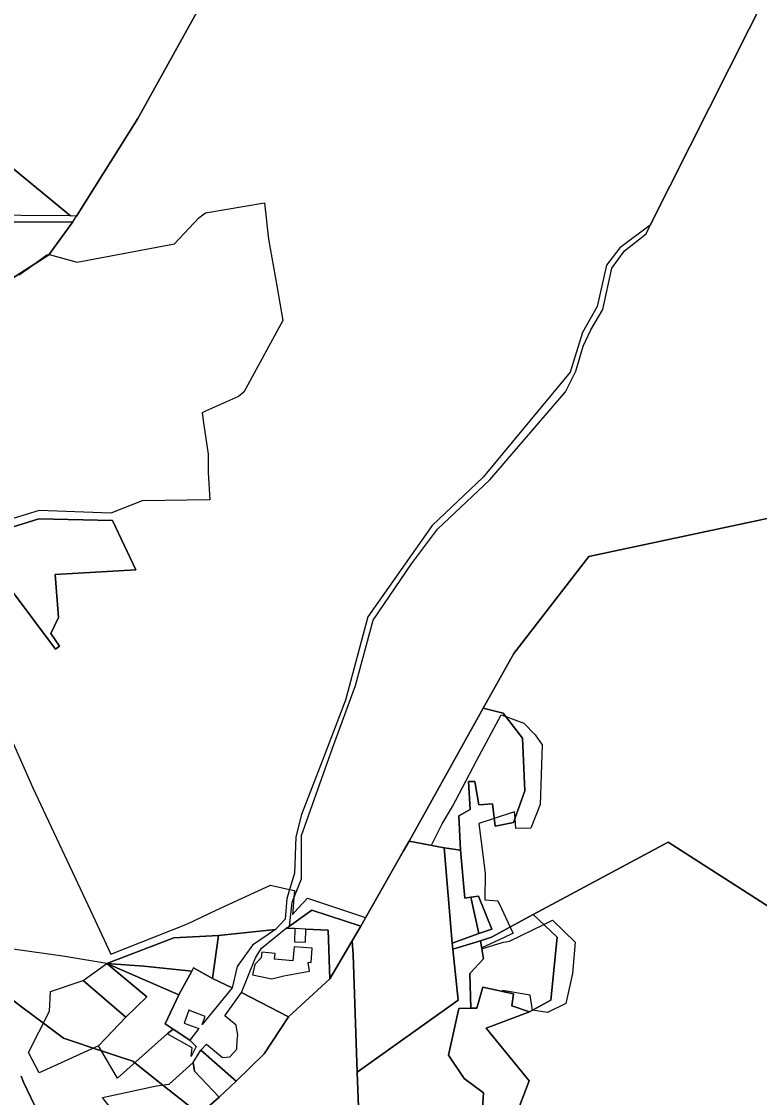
# Model space of a CAD drawing. Extents: x -477304 to -465429, y -1159113 to -1149210.
# Drawn here: x -470157.2 to -469817, y -1155231.1 to -1154735.4 of the extents above; entities that cross this region are included whole.
import ezdxf

# ---------------------------------------------------------------- set-up
doc = ezdxf.new("R2010")
doc.units = 0
for name, color, linetype in [('BPEJ_s', 7, 'Continuous'), ('PUPFL_s', 7, 'Continuous'), ('trav_porost_s', 7, 'Continuous')]:
    doc.layers.add(name, color=color, linetype=linetype)

msp = doc.modelspace()

# ---------------------------------------------------------------- linework, layer by layer
at = {"layer": 'BPEJ_s'}
for points in [[(-470158.23, -1154852.05), (-470153.5, -1154848.66), (-470145.49, -1154842.92), (-470144.39, -1154842.71), (-470131.59, -1154846.35), (-470086.63, -1154837.82), (-470075.37, -1154825.92), (-470072.39, -1154823.58), (-470045.12, -1154818.91), (-470043.28, -1154835.69), (-470039.51, -1154857.11), (-470036.7, -1154873.09), (-470054.76, -1154906.24), (-470057.09, -1154908.15), (-470064, -1154911.23), (-470070.91, -1154914.31), (-470072.07, -1154914.83), (-470073.92, -1154915.66), (-470073.24, -1154920.26), (-470071.12, -1154934.71), (-470071.12, -1154943.21), (-470070.44, -1154955.75), (-470101.5, -1154956.17), (-470115.95, -1154961.91), (-470149.1, -1154960.63), (-470171.2, -1154967.43)], [(-470145.49, -1154842.92), (-470144.39, -1154842.71), (-470131.59, -1154846.35), (-470086.63, -1154837.82), (-470075.37, -1154825.92), (-470072.39, -1154823.58), (-470045.12, -1154818.91), (-470043.28, -1154835.69), (-470039.51, -1154857.11), (-470036.7, -1154873.09), (-470054.76, -1154906.24), (-470057.09, -1154908.15), (-470064, -1154911.23), (-470070.91, -1154914.31), (-470072.07, -1154914.83), (-470073.92, -1154915.66), (-470073.24, -1154920.26), (-470071.12, -1154934.71), (-470071.12, -1154943.21), (-470070.44, -1154955.75), (-470101.5, -1154956.17), (-470115.95, -1154961.91), (-470149.1, -1154960.63), (-470171.2, -1154967.43)], [(-470158.23, -1154852.05), (-470153.5, -1154848.66), (-470145.49, -1154842.92)], [(-470166.83, -1155054.75), (-470151.92, -1155088.43), (-470125.42, -1155145.02), (-470116.04, -1155165.17), (-470080.7, -1155151.09), (-470067.14, -1155144.69), (-470042.42, -1155133.32), (-470033.63, -1155135.33), (-470031.36, -1155135.85), (-470031.62, -1155138.98), (-470031.98, -1155143.26), (-470032.29, -1155146.91), (-470029.76, -1155144.13), (-470025.37, -1155139.31), (-470000, -1155147.7), (-469998.64, -1155148.44), (-469981.16, -1155117.51), (-469978.52, -1155113.04), (-469968.24, -1155114.96), (-469963.33, -1155105.06), (-469958.5, -1155097.13), (-469953.9, -1155088.34), (-469947.28, -1155075.7), (-469936.14, -1155054.77), (-469933.92, -1155055.6), (-469925.61, -1155058.73), (-469920.34, -1155064.06), (-469917.12, -1155068.64), (-469918.05, -1155096.14), (-469922.39, -1155107.04), (-469929.33, -1155107.16), (-469929.7, -1155102.51), (-469929.94, -1155099.48), (-469939.25, -1155102.56), (-469946.42, -1155104.93), (-469943.51, -1155127.72), (-469943.63, -1155140.11), (-469937.56, -1155140.61), (-469935.93, -1155144.11), (-469931.97, -1155152.6), (-469931.28, -1155154.06), (-469930.62, -1155155.47), (-469935.38, -1155157.68), (-469945.03, -1155162.16), (-469944.95, -1155162.63), (-469939.57, -1155160.97), (-469935.02, -1155159.56), (-469932.3, -1155159.19), (-469916.43, -1155151.45), (-469912.48, -1155149.52), (-469901.95, -1155159.56), (-469903.25, -1155174.05), (-469906.22, -1155187.92), (-469914.77, -1155192.01), (-469921.58, -1155190.89), (-469922.7, -1155184.08), (-469935.46, -1155181.85), (-469935.5, -1155182.25), (-469930.47, -1155183.32), (-469931.17, -1155188.99), (-469922.95, -1155191.62), (-469943.04, -1155199.17), (-469923.2, -1155223.41), (-469934.09, -1155251.91)], [(-470166.83, -1155054.75), (-470151.92, -1155088.43), (-470125.42, -1155145.02), (-470116.04, -1155165.17), (-470080.7, -1155151.09), (-470067.14, -1155144.69), (-470042.42, -1155133.32), (-470033.63, -1155135.33), (-470031.36, -1155135.85), (-470031.62, -1155138.98), (-470031.98, -1155143.26), (-470032.29, -1155146.91), (-470029.76, -1155144.13), (-470025.37, -1155139.31), (-470000, -1155147.7), (-469998.64, -1155148.44), (-469981.16, -1155117.51), (-469978.52, -1155113.04), (-469968.24, -1155114.96), (-469963.33, -1155105.06), (-469958.5, -1155097.13), (-469953.9, -1155088.34), (-469947.28, -1155075.7), (-469936.14, -1155054.77), (-469933.92, -1155055.6), (-469925.61, -1155058.73), (-469920.34, -1155064.06), (-469917.12, -1155068.64), (-469918.05, -1155096.14), (-469922.39, -1155107.04), (-469929.33, -1155107.16), (-469929.7, -1155102.51), (-469929.94, -1155099.48), (-469939.25, -1155102.56), (-469946.42, -1155104.93), (-469943.51, -1155127.72), (-469943.63, -1155140.11), (-469937.56, -1155140.61), (-469935.93, -1155144.11), (-469931.97, -1155152.6), (-469931.28, -1155154.06), (-469930.62, -1155155.47), (-469935.38, -1155157.68), (-469945.03, -1155162.16), (-469944.95, -1155162.63), (-469939.57, -1155160.97), (-469935.02, -1155159.56), (-469932.3, -1155159.19)], [(-469932.3, -1155159.19), (-469916.43, -1155151.45), (-469912.48, -1155149.52), (-469901.95, -1155159.56), (-469903.25, -1155174.05), (-469906.22, -1155187.92), (-469914.77, -1155192.01), (-469921.58, -1155190.89), (-469922.7, -1155184.08), (-469935.46, -1155181.85), (-469935.5, -1155182.25), (-469930.47, -1155183.32), (-469931.17, -1155188.99), (-469922.95, -1155191.62), (-469943.04, -1155199.17), (-469923.2, -1155223.41), (-469934.09, -1155251.91)], [(-470169.51, -1155180.07), (-470157.11, -1155189.37), (-470147.04, -1155196.93), (-470137.88, -1155203.8), (-470133.26, -1155205.34), (-470124.09, -1155208.39), (-470122.36, -1155208.97), (-470120.37, -1155209.64), (-470112.88, -1155212.13), (-470105.85, -1155214.47), (-470105, -1155215.15), (-470095.83, -1155222.43), (-470094.13, -1155223.77), (-470092.05, -1155225.42), (-470078.25, -1155236.37)], [(-470078.25, -1155236.37), (-470092.05, -1155225.42), (-470094.13, -1155223.77), (-470095.83, -1155222.43), (-470105, -1155215.15), (-470105.85, -1155214.47), (-470112.88, -1155212.13), (-470120.37, -1155209.64), (-470122.36, -1155208.97), (-470124.09, -1155208.39), (-470133.26, -1155205.34), (-470137.88, -1155203.8), (-470147.04, -1155196.93), (-470157.11, -1155189.37), (-470169.51, -1155180.07)], [(-470157.3, -1155221.36), (-470156.32, -1155224.1), (-470149.31, -1155238.55)], [(-470149.31, -1155238.55), (-470156.32, -1155224.1), (-470157.3, -1155221.36)]]:
    msp.add_lwpolyline(points, dxfattribs=at)
at = {"layer": 'PUPFL_s'}
for points in [[(-470103.61, -1154780.04), (-470131.89, -1154825.02), (-470134.67, -1154825), (-470237.4, -1154740.53), (-470157.33, -1154588.81), (-470050.8, -1154589.01), (-470053.23, -1154637.38), (-470050.54, -1154664.91), (-470052.48, -1154683.49), (-470059.94, -1154701.24)], [(-470181.88, -1154822.06), (-470244.08, -1154792.14), (-470259.23, -1154780.96), (-470237.4, -1154740.53), (-470134.67, -1154825), (-470180.45, -1154824.59)], [(-470133.49, -1154827.74), (-470144.55, -1154842.95), (-470162.26, -1154854.25), (-470178.39, -1154827.74)], [(-470203.83, -1154947.91), (-470204.77, -1154954.87), (-470182.85, -1154959.75), (-470174, -1154972.26), (-470149.18, -1154964.53), (-470115.3, -1154965.23), (-470104.46, -1154987.96), (-470141.7, -1154990.11), (-470140.09, -1155009.97), (-470143.68, -1155017.38), (-470139.66, -1155023.17), (-470141.54, -1155024.57), (-470162.89, -1154995.96), (-470176.14, -1155007.12), (-470173.09, -1155018.93), (-470209.63, -1155029.56), (-470222.29, -1155010.61), (-470246.27, -1155013.19), (-470236.51, -1154997.41), (-470222.61, -1154974.97), (-470213.2, -1154953.55), (-470210.16, -1154947.16)], [(-469954.78, -1155117.18), (-469962.32, -1155116.07), (-469978.52, -1155113.04), (-469944.31, -1155051.75), (-469935.15, -1155054.01), (-469926.2, -1155065.61), (-469925.15, -1155089.8), (-469930.42, -1155104.52), (-469938.82, -1155106.07), (-469940.05, -1155095.91), (-469946.36, -1155096.28), (-469948.22, -1155085.54), (-469951.09, -1155085.62), (-469950.37, -1155098.41), (-469955.66, -1155101.44)], [(-469923.2, -1155223.41), (-469943.04, -1155199.17), (-469922.95, -1155191.62), (-469913.22, -1155186.32), (-469910.3, -1155157.33), (-469921.27, -1155146.81), (-469859.1, -1155113.57), (-469748.14, -1155184.57), (-469699.33, -1155194.29), (-469738.07, -1155244.38), (-469739.5, -1155243.81), (-469759.04, -1155237.31), (-469766.23, -1155232.54), (-469773.01, -1155231.47), (-469784.51, -1155235.33), (-469792.73, -1155243.47), (-469828.96, -1155249.8), (-469841.45, -1155263.16), (-469883.93, -1155267.64), (-469891.2, -1155274.34), (-469917.61, -1155262.27), (-469934.62, -1155253.31)], [(-469946.35, -1155155.64), (-469950.07, -1155138.9), (-469946.56, -1155138.41), (-469940.39, -1155153.54)], [(-469922.95, -1155191.62), (-469931.17, -1155188.99), (-469930.47, -1155183.32), (-469944.6, -1155180.32), (-469947.35, -1155190.02), (-469950.07, -1155190.06), (-469950.56, -1155173.97), (-469944.15, -1155167.27), (-469945.58, -1155158.98), (-469940.6, -1155157.27), (-469921.27, -1155146.81), (-469910.3, -1155157.33), (-469913.22, -1155186.32)]]:
    msp.add_lwpolyline(points, close=True, dxfattribs=at)
for points in [[(-469757.93, -1154612.25), (-469867.39, -1154829.17), (-469881.32, -1154839.72), (-469887.45, -1154847.63), (-469891.83, -1154866.77), (-469898.52, -1154878.7), (-469904.34, -1154896.96), (-469944.36, -1154945.39), (-469967.93, -1154967.64), (-469997.56, -1155009.72), (-470007.76, -1155048.01), (-470018.52, -1155076.19), (-470028.09, -1155100.8), (-470030.66, -1155111.09), (-470031.32, -1155127.85), (-470034.92, -1155139.53), (-470035.71, -1155148.94), (-470040.11, -1155153.7), (-470066.37, -1155156.47), (-470086.93, -1155157.57), (-470117.83, -1155169.34), (-470138.09, -1155165.98), (-470169.02, -1155161.71)], [(-469808.35, -1154963.26), (-469895.66, -1154981.86), (-469930.22, -1155026.55), (-469944.31, -1155051.75), (-469978.52, -1155113.04), (-469981.16, -1155117.51), (-470000.73, -1155152.15), (-470023.28, -1155144.89), (-470033.67, -1155152.19), (-470032.49, -1155141.08), (-470028.06, -1155130.34), (-470028.12, -1155110.42), (-470013.8, -1155070.21), (-470003.29, -1155041.27), (-469995.08, -1155011.3), (-469977.48, -1154985.31), (-469965.37, -1154969.37), (-469941.3, -1154946.54), (-469906.43, -1154906), (-469901.63, -1154896.57), (-469898.29, -1154884.97), (-469894.81, -1154877.39), (-469889.2, -1154868.08), (-469885, -1154849.02), (-469879.18, -1154840.99), (-469869.28, -1154833.28), (-469867.39, -1154829.17), (-469757.93, -1154612.25)], [(-470162.26, -1154854.25), (-470144.55, -1154842.95), (-470133.49, -1154827.74), (-470131.89, -1154825.02), (-470103.61, -1154780.04), (-470059.94, -1154701.24)], [(-470162.89, -1154995.96), (-470141.54, -1155024.57), (-470139.66, -1155023.17), (-470143.68, -1155017.38), (-470140.09, -1155009.97), (-470141.7, -1154990.11), (-470104.46, -1154987.96), (-470115.3, -1154965.23), (-470149.18, -1154964.53), (-470174, -1154972.26)], [(-469748.14, -1155184.57), (-469859.1, -1155113.57), (-469921.27, -1155146.81), (-469940.6, -1155157.27), (-469945.58, -1155158.98), (-469958.36, -1155162.77), (-469958.69, -1155159.98), (-469946.35, -1155155.64), (-469940.39, -1155153.54), (-469946.56, -1155138.41), (-469950.07, -1155138.9), (-469952.79, -1155139.28), (-469954.78, -1155117.18), (-469955.66, -1155101.44), (-469950.37, -1155098.41), (-469951.09, -1155085.62), (-469948.22, -1155085.54), (-469946.36, -1155096.28), (-469940.05, -1155095.91), (-469938.82, -1155106.07), (-469930.42, -1155104.52), (-469925.15, -1155089.8), (-469926.2, -1155065.61), (-469935.15, -1155054.01), (-469944.31, -1155051.75), (-469930.22, -1155026.55), (-469895.66, -1154981.86), (-469808.35, -1154963.26)]]:
    msp.add_lwpolyline(points, dxfattribs=at)
at = {"layer": 'trav_porost_s'}
for points in [[(-469955.96, -1155186.33), (-470002.39, -1155219.49), (-470004.36, -1155165.36), (-470004.77, -1155158.99), (-470000.73, -1155152.15), (-469981.16, -1155117.51), (-469978.52, -1155113.04), (-469962.32, -1155116.07), (-469958.69, -1155159.98), (-469958.36, -1155162.77)], [(-469950.07, -1155138.9), (-469946.35, -1155155.64), (-469958.69, -1155159.98), (-469962.32, -1155116.07), (-469954.78, -1155117.18), (-469952.79, -1155139.28)], [(-470033.67, -1155152.19), (-470023.28, -1155144.89), (-470000.73, -1155152.15), (-470004.77, -1155158.99), (-470015.13, -1155176.55), (-470015.78, -1155154.01), (-470026.08, -1155153.57), (-470031.12, -1155153.35), (-470035.2, -1155153.18)], [(-470040.11, -1155153.7), (-470050.72, -1155160.99), (-470057.78, -1155170.77), (-470060.02, -1155180.59), (-470069.11, -1155176.35), (-470066.37, -1155156.47)], [(-470034.04, -1155193.93), (-470055.85, -1155182.82), (-470049.25, -1155166.74), (-470046.59, -1155162.32), (-470035.2, -1155153.18), (-470031.12, -1155153.35), (-470031.37, -1155159.38), (-470026.34, -1155159.6), (-470026.08, -1155153.57), (-470015.78, -1155154.01), (-470015.13, -1155176.55)], [(-470034.04, -1155193.93), (-470015.13, -1155176.55), (-470004.77, -1155158.99), (-470004.36, -1155165.36), (-470002.39, -1155219.49), (-470001.46, -1155243.66), (-470051.45, -1155296.43), (-470092.07, -1155337.56), (-470093.15, -1155338.68), (-470097.67, -1155334.18), (-470124.57, -1155302.54), (-470112.16, -1155282.32), (-470104.67, -1155269.29), (-470095.6, -1155257.4), (-470084.71, -1155247.26), (-470070.94, -1155235.25), (-470066.09, -1155231.06), (-470058.23, -1155223.62), (-470045.37, -1155211.02)], [(-470086.93, -1155157.57), (-470066.37, -1155156.47), (-470069.11, -1155176.35), (-470077.87, -1155171.36), (-470078.72, -1155172.88), (-470100.83, -1155170.62), (-470117.83, -1155169.34)], [(-470023.16, -1155162.39), (-470031.51, -1155161.69), (-470032.06, -1155168.2), (-470040.54, -1155167.48), (-470040.24, -1155164.88), (-470046.45, -1155164.16), (-470046.75, -1155166.76), (-470049.7, -1155169.84), (-470050.71, -1155174.63), (-470041.84, -1155176.47), (-470036.19, -1155175.03), (-470024.41, -1155172.98), (-470025.01, -1155168.79), (-470023.71, -1155168.9)], [(-470117.83, -1155169.34), (-470099.43, -1155184.78), (-470109.09, -1155194.17), (-470128.79, -1155177.32)], [(-470109.09, -1155194.17), (-470099.43, -1155184.78), (-470117.83, -1155169.34), (-470084.67, -1155183.78), (-470090.95, -1155197.21), (-470087.28, -1155199.67), (-470090.04, -1155201.79), (-470112.91, -1155222.22), (-470121.74, -1155207.32)], [(-470078.72, -1155172.88), (-470084.67, -1155183.78), (-470117.83, -1155169.34), (-470100.83, -1155170.62)], [(-470080.03, -1155190.98), (-470082.24, -1155196.83), (-470075.4, -1155199.41), (-470079.63, -1155204.81), (-470087.28, -1155199.67), (-470090.95, -1155197.21), (-470084.67, -1155183.78), (-470078.72, -1155172.88), (-470077.87, -1155171.36), (-470069.11, -1155176.35), (-470060.02, -1155180.59), (-470073.83, -1155197.49), (-470072.45, -1155193.84)], [(-470128.79, -1155177.32), (-470109.09, -1155194.17), (-470121.74, -1155207.32), (-470149.04, -1155219.8), (-470153.96, -1155210.35), (-470144.21, -1155191.44), (-470143.87, -1155182.31)], [(-470057.53, -1155202.64), (-470058.16, -1155197.76), (-470063.41, -1155193.51), (-470055.85, -1155182.82), (-470034.04, -1155193.93), (-470045.37, -1155211.02), (-470058.23, -1155223.62), (-470074.59, -1155209.32), (-470071.92, -1155206.63), (-470064.49, -1155212.66), (-470061.1, -1155212.35), (-470057.99, -1155208.86), (-470057.83, -1155204.46)], [(-469930.47, -1155183.32), (-469931.17, -1155188.99), (-469922.95, -1155191.62), (-469943.04, -1155199.17), (-469923.2, -1155223.41), (-469934.62, -1155253.31), (-469945.46, -1155247.85), (-469944.15, -1155228.98), (-469953.19, -1155222.45), (-469960.34, -1155211.6), (-469955.61, -1155190.19), (-469950.07, -1155190.06), (-469947.35, -1155190.02), (-469944.6, -1155180.32)], [(-470079.02, -1155212.26), (-470078.57, -1155208.29), (-470090.04, -1155201.79), (-470087.28, -1155199.67), (-470079.63, -1155204.81), (-470076.69, -1155207.67)], [(-470058.23, -1155223.62), (-470066.09, -1155231.06), (-470077.46, -1155218.95), (-470078.13, -1155215.09), (-470074.59, -1155209.32)], [(-470077.46, -1155218.95), (-470066.09, -1155231.06), (-470070.94, -1155235.25), (-470084.71, -1155247.26), (-470095.6, -1155257.4), (-470104.67, -1155269.29), (-470112.16, -1155282.32), (-470124.57, -1155302.54), (-470128.25, -1155298.15), (-470115.22, -1155280.77), (-470119.4, -1155274.72), (-470117.55, -1155267.53), (-470108.24, -1155260.47), (-470104.28, -1155251.23), (-470106.35, -1155248.57), (-470115.91, -1155236.3), (-470119.86, -1155231.23), (-470094.9, -1155225.83), (-470089.06, -1155225), (-470078.13, -1155215.09)]]:
    msp.add_lwpolyline(points, close=True, dxfattribs=at)
msp.add_lwpolyline([(-470001.46, -1155243.66), (-470002.39, -1155219.49), (-469955.96, -1155186.33), (-469958.36, -1155162.77), (-469945.58, -1155158.98), (-469944.15, -1155167.27), (-469950.56, -1155173.97), (-469950.07, -1155190.06), (-469955.61, -1155190.19), (-469960.34, -1155211.6), (-469953.19, -1155222.45), (-469944.15, -1155228.98), (-469945.46, -1155247.85)], dxfattribs=at)

doc.saveas('drawing.dxf')
